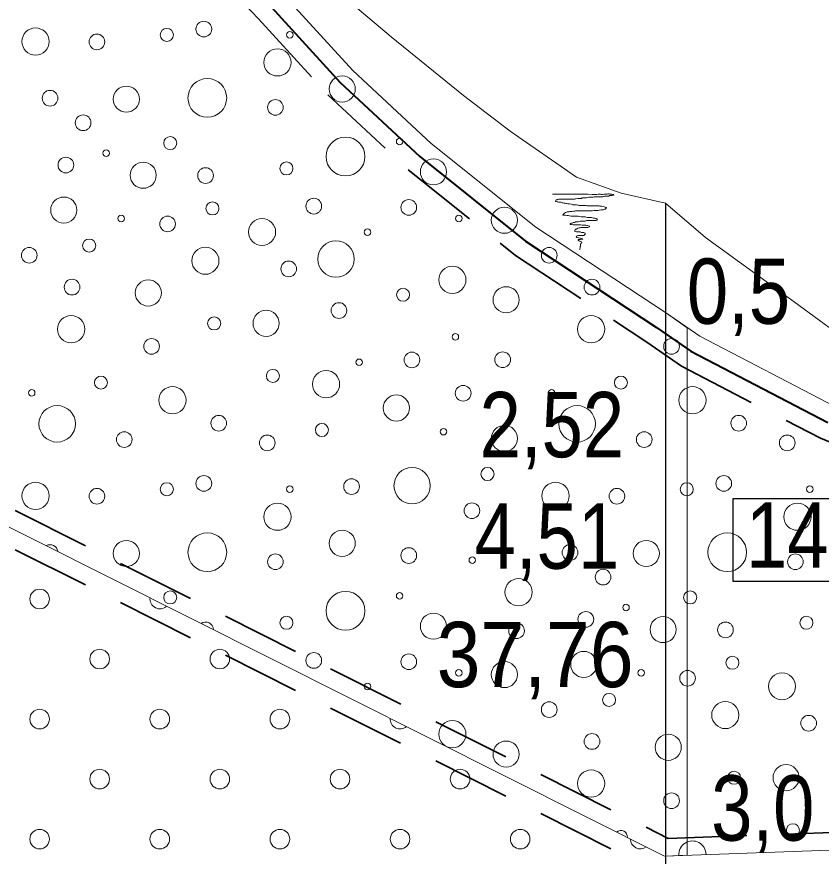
# Model space of a CAD drawing. Extents: x 640104 to 640970, y 6442278 to 6442689.
# Drawn here: x 640619.99 to 640656.92, y 6442583.95 to 6442622.5 of the extents above; entities that cross this region are included whole.
import ezdxf
from ezdxf.enums import TextEntityAlignment as Align

# ---------------------------------------------------------------- set-up
doc = ezdxf.new("R2010")
doc.units = 0
doc.header["$LTSCALE"] = 1.2
doc.linetypes.add('MEDIUM_DASHED', pattern=[4.5, 3, -1.5])
for name, color, linetype, lineweight in [('31', 7, 'Continuous', 13), ('32', 7, 'Continuous', 25), ('33', 7, 'Continuous', 13), ('35', 7, 'Continuous', 35), ('40', 7, 'Continuous', 13), ('41', 7, 'Continuous', 13), ('42', 7, 'Continuous', 13)]:
    doc.layers.add(name, color=color, linetype=linetype, lineweight=lineweight)

msp = doc.modelspace()

# ---------------------------------------------------------------- linework, layer by layer
at = {"layer": '31'}
for points in [[(640614.97, 6442642.09), (640621.18, 6442640.93), (640624.35, 6442639.91), (640626.05, 6442639.14), (640627.36, 6442638.03), (640628.58, 6442635.99), (640629.86, 6442632.49), (640631.33, 6442628.86), (640632.69, 6442626.48), (640634.3, 6442624.53), (640635.41, 6442623.06), (640637.17, 6442621.58), (640640.5, 6442618.88), (640642.64, 6442617.25), (640645.69, 6442615.13), (640647.73, 6442614.4), (640649.77, 6442613.94), (640651.6, 6442612.37), (640655.67, 6442609.41), (640658.72, 6442607.17)], [(640619.82, 6442638.08), (640621.9, 6442637.44), (640623.55, 6442636.59), (640624.53, 6442635.78), (640625.81, 6442634.17), (640626.71, 6442632.07), (640627.72, 6442629.71), (640629.25, 6442627.16), (640630.52, 6442625.33), (640632.26, 6442623.5), (640635.41, 6442620.04), (640639.01, 6442616.68), (640643.82, 6442612.84), (640649.81, 6442608.89), (640651.34, 6442607.83), (640657.57, 6442604.59)], [(640553.71, 6442623.86), (640570.01, 6442624), (640649.72, 6442583.95), (640760.57, 6442587.97)]]:
    msp.add_lwpolyline(points, dxfattribs=at)
at = {"layer": '32'}
msp.add_line((640649.77, 6442613.94), (640649.77, 6442553.94), dxfattribs=at)
at = {"layer": '33'}
msp.add_lwpolyline([(640650.77, 6442583.99), (640650.77, 6442608.22), (640649.81, 6442608.89), (640649.77, 6442608.89), (640649.77, 6442583.95)], close=True, dxfattribs=at)
at = {"layer": '33', "lineweight": 25}
msp.add_lwpolyline([(640652.88, 6442600.37), (640661.59, 6442600.37), (640661.59, 6442596.57), (640652.88, 6442596.57)], close=True, dxfattribs=at)
at = {"layer": '35', "lineweight": 40}
msp.add_lwpolyline([(640619.6, 6442637.31), (640621.6, 6442636.7), (640623.11, 6442635.92), (640623.96, 6442635.22), (640625.11, 6442633.76), (640625.97, 6442631.76), (640627, 6442629.34), (640628.58, 6442626.72), (640629.9, 6442624.82), (640631.67, 6442622.96), (640634.84, 6442619.48), (640638.49, 6442616.08), (640643.35, 6442612.19), (640649.36, 6442608.23), (640650.93, 6442607.14), (640657.23, 6442603.87)], dxfattribs=at)
at = {"layer": '35', "linetype": 'MEDIUM_DASHED'}
for points in [[(640619.39, 6442636.54), (640621.29, 6442635.95), (640622.67, 6442635.25), (640623.38, 6442634.66), (640624.42, 6442633.34), (640625.24, 6442631.44), (640626.29, 6442628.98), (640627.9, 6442626.29), (640629.28, 6442624.32), (640631.09, 6442622.41), (640634.27, 6442618.92), (640637.96, 6442615.47), (640642.88, 6442611.54), (640648.92, 6442607.56), (640650.51, 6442606.45), (640656.89, 6442603.14), (640661.89, 6442601.05)], [(640571.67, 6442624.06), (640649.9, 6442584.76), (640753.44, 6442588.51)], [(640571.67, 6442622.27), (640649.54, 6442583.14), (640758.17, 6442587.08)]]:
    msp.add_lwpolyline(points, dxfattribs=at)
at = {"layer": '40'}
for points in [[(640644.59, 6442614.35), (640644.63, 6442614.35), (640644.7, 6442614.35), (640644.78, 6442614.35), (640644.79, 6442614.36), (640644.86, 6442614.36), (640644.97, 6442614.36), (640645.18, 6442614.36), (640645.3, 6442614.36), (640645.33, 6442614.36), (640645.35, 6442614.36), (640645.4, 6442614.36), (640645.46, 6442614.36), (640645.53, 6442614.36), (640645.58, 6442614.36), (640645.62, 6442614.36), (640645.68, 6442614.36), (640645.73, 6442614.36), (640645.78, 6442614.36), (640645.83, 6442614.35), (640645.86, 6442614.35), (640645.91, 6442614.35), (640645.98, 6442614.35), (640646.2, 6442614.35), (640646.41, 6442614.34), (640646.47, 6442614.34), (640646.51, 6442614.34), (640646.54, 6442614.34), (640646.57, 6442614.34), (640646.62, 6442614.34), (640646.68, 6442614.35), (640646.71, 6442614.35), (640646.74, 6442614.35), (640646.75, 6442614.35), (640646.78, 6442614.35), (640646.82, 6442614.34), (640646.85, 6442614.34), (640646.88, 6442614.34), (640646.94, 6442614.35), (640646.98, 6442614.35), (640647.03, 6442614.35), (640647.06, 6442614.36), (640647.1, 6442614.36), (640647.13, 6442614.37), (640647.16, 6442614.37), (640647.19, 6442614.37), (640647.22, 6442614.36), (640647.24, 6442614.35), (640647.27, 6442614.35), (640647.3, 6442614.35)], [(640645.62, 6442614.14), (640645.59, 6442614.13), (640645.55, 6442614.13), (640645.53, 6442614.12), (640645.5, 6442614.12), (640645.48, 6442614.12), (640645.45, 6442614.12), (640645.42, 6442614.12), (640645.38, 6442614.12), (640645.34, 6442614.12), (640645.31, 6442614.12), (640645.27, 6442614.13), (640645.25, 6442614.13), (640645.22, 6442614.13), (640645.2, 6442614.13), (640645.17, 6442614.13), (640645.14, 6442614.13), (640645.09, 6442614.13), (640645.06, 6442614.13), (640645.04, 6442614.13), (640645, 6442614.13), (640644.98, 6442614.13), (640644.94, 6442614.13), (640644.92, 6442614.13), (640644.89, 6442614.13), (640644.86, 6442614.12), (640644.83, 6442614.11), (640644.8, 6442614.11), (640644.78, 6442614.1), (640644.76, 6442614.09), (640644.74, 6442614.08), (640644.73, 6442614.07), (640644.72, 6442614.04), (640644.73, 6442614.02), (640644.79, 6442614.01), (640644.83, 6442614.01), (640644.86, 6442613.99), (640644.89, 6442613.99), (640644.91, 6442613.99), (640644.93, 6442613.98), (640644.97, 6442613.98), (640645, 6442613.97), (640645.02, 6442613.96), (640645.07, 6442613.95), (640645.12, 6442613.94), (640645.17, 6442613.94), (640645.2, 6442613.93), (640645.23, 6442613.92), (640645.29, 6442613.91), (640645.36, 6442613.91)], [(640647.3, 6442614.35), (640647.33, 6442614.34), (640647.35, 6442614.34), (640647.38, 6442614.34), (640647.4, 6442614.32), (640647.38, 6442614.31), (640647.39, 6442614.32), (640647.37, 6442614.31), (640647.34, 6442614.31), (640647.3, 6442614.3), (640647.27, 6442614.3), (640647.24, 6442614.3), (640647.22, 6442614.29), (640647.19, 6442614.29), (640647.18, 6442614.27), (640647.14, 6442614.27), (640647.09, 6442614.27), (640647.06, 6442614.27), (640646.98, 6442614.26), (640646.95, 6442614.25), (640646.93, 6442614.25), (640646.9, 6442614.24), (640646.86, 6442614.24), (640646.84, 6442614.24), (640646.8, 6442614.23), (640646.78, 6442614.23), (640646.7, 6442614.23), (640646.66, 6442614.23), (640646.62, 6442614.23), (640646.56, 6442614.23), (640646.52, 6442614.23), (640646.49, 6442614.23), (640646.45, 6442614.22), (640646.41, 6442614.22), (640646.3, 6442614.22), (640646.27, 6442614.22), (640646.25, 6442614.21), (640646.2, 6442614.2), (640646.14, 6442614.19), (640646.08, 6442614.19), (640646.04, 6442614.19), (640645.98, 6442614.18), (640645.94, 6442614.18), (640645.91, 6442614.16), (640645.87, 6442614.16), (640645.86, 6442614.15), (640645.83, 6442614.15), (640645.79, 6442614.15), (640645.76, 6442614.15), (640645.74, 6442614.15), (640645.65, 6442614.14), (640645.62, 6442614.14)], [(640645.36, 6442613.91), (640645.46, 6442613.89), (640645.52, 6442613.87), (640645.56, 6442613.87), (640645.62, 6442613.86), (640645.69, 6442613.86), (640645.74, 6442613.85), (640645.78, 6442613.85), (640645.81, 6442613.83), (640645.86, 6442613.83), (640645.9, 6442613.83), (640645.96, 6442613.83), (640646.02, 6442613.83), (640646.06, 6442613.83), (640646.13, 6442613.83), (640646.18, 6442613.82), (640646.22, 6442613.82), (640646.25, 6442613.82), (640646.3, 6442613.82), (640646.34, 6442613.82), (640646.4, 6442613.82), (640646.46, 6442613.82), (640646.52, 6442613.82), (640646.56, 6442613.82), (640646.62, 6442613.82), (640646.64, 6442613.82), (640646.68, 6442613.82), (640646.72, 6442613.82), (640646.76, 6442613.81), (640646.8, 6442613.81), (640646.83, 6442613.8), (640646.92, 6442613.79), (640646.96, 6442613.78), (640647, 6442613.76), (640647.03, 6442613.75), (640647.06, 6442613.75), (640647.06, 6442613.72), (640647.05, 6442613.7), (640647.03, 6442613.69), (640647.02, 6442613.68), (640647, 6442613.67), (640646.97, 6442613.66), (640646.91, 6442613.64), (640646.82, 6442613.63), (640646.73, 6442613.62), (640646.68, 6442613.61), (640646.62, 6442613.61), (640646.56, 6442613.6), (640646.5, 6442613.6), (640646.41, 6442613.59), (640646.28, 6442613.59), (640646.17, 6442613.59)], [(640646.17, 6442613.59), (640646.11, 6442613.59), (640646.06, 6442613.59), (640646.01, 6442613.59), (640645.97, 6442613.59), (640645.93, 6442613.59), (640645.87, 6442613.59), (640645.82, 6442613.59), (640645.7, 6442613.59), (640645.64, 6442613.59), (640645.61, 6442613.58), (640645.55, 6442613.58), (640645.47, 6442613.56), (640645.38, 6442613.56), (640645.35, 6442613.55), (640645.31, 6442613.55), (640645.3, 6442613.55), (640645.27, 6442613.54), (640645.25, 6442613.54), (640645.22, 6442613.53), (640645.2, 6442613.52), (640645.18, 6442613.51), (640645.14, 6442613.48), (640645.12, 6442613.47), (640645.11, 6442613.45), (640645.09, 6442613.44), (640645.08, 6442613.43), (640645.06, 6442613.41), (640645.06, 6442613.39), (640645.07, 6442613.39), (640645.1, 6442613.39), (640645.14, 6442613.39), (640645.17, 6442613.39), (640645.24, 6442613.38), (640645.3, 6442613.37), (640645.36, 6442613.36), (640645.44, 6442613.35), (640645.48, 6442613.35), (640645.52, 6442613.34), (640645.56, 6442613.34), (640645.67, 6442613.34), (640645.76, 6442613.34), (640645.83, 6442613.33), (640645.9, 6442613.32), (640646, 6442613.31), (640646.1, 6442613.31), (640646.18, 6442613.29), (640646.23, 6442613.29), (640646.3, 6442613.29), (640646.35, 6442613.28)], [(640646.35, 6442613.28), (640646.38, 6442613.28), (640646.42, 6442613.27), (640646.47, 6442613.26), (640646.52, 6442613.25), (640646.55, 6442613.23), (640646.58, 6442613.23), (640646.62, 6442613.22), (640646.64, 6442613.21), (640646.65, 6442613.18), (640646.63, 6442613.17), (640646.62, 6442613.16), (640646.59, 6442613.15), (640646.51, 6442613.15), (640646.47, 6442613.15), (640646.45, 6442613.15), (640646.4, 6442613.15), (640646.34, 6442613.15), (640646.29, 6442613.14), (640646.26, 6442613.14), (640646.22, 6442613.14), (640646.14, 6442613.14), (640646.09, 6442613.12), (640646.06, 6442613.12), (640646.02, 6442613.12), (640646, 6442613.11), (640645.96, 6442613.11), (640645.9, 6442613.11), (640645.86, 6442613.11), (640645.8, 6442613.1), (640645.76, 6442613.09), (640645.74, 6442613.09), (640645.7, 6442613.09), (640645.68, 6442613.08), (640645.64, 6442613.08), (640645.63, 6442613.07), (640645.59, 6442613.06), (640645.58, 6442613.05), (640645.55, 6442613.05), (640645.52, 6442613.04), (640645.48, 6442613.03), (640645.44, 6442613.03), (640645.41, 6442613.01), (640645.39, 6442612.99), (640645.39, 6442612.96), (640645.42, 6442612.96), (640645.46, 6442612.96), (640645.53, 6442612.95), (640645.58, 6442612.95), (640645.62, 6442612.95), (640645.68, 6442612.95), (640645.72, 6442612.95)], [(640645.72, 6442612.95), (640645.74, 6442612.94), (640645.76, 6442612.94), (640645.8, 6442612.94), (640645.85, 6442612.94), (640645.87, 6442612.94), (640645.94, 6442612.93), (640646, 6442612.93), (640646.02, 6442612.93), (640646.06, 6442612.93), (640646.08, 6442612.93), (640646.12, 6442612.93), (640646.16, 6442612.92), (640646.19, 6442612.91), (640646.22, 6442612.9), (640646.26, 6442612.89), (640646.28, 6442612.88), (640646.28, 6442612.85), (640646.2, 6442612.83), (640646.1, 6442612.83), (640646.06, 6442612.83), (640645.98, 6442612.82), (640645.94, 6442612.82), (640645.9, 6442612.82), (640645.85, 6442612.81), (640645.8, 6442612.81), (640645.75, 6442612.79), (640645.7, 6442612.77), (640645.68, 6442612.75), (640645.65, 6442612.74), (640645.63, 6442612.72), (640645.62, 6442612.71), (640645.61, 6442612.68), (640645.59, 6442612.66), (640645.61, 6442612.65), (640645.64, 6442612.64), (640645.69, 6442612.63), (640645.78, 6442612.63), (640645.85, 6442612.62), (640645.89, 6442612.61), (640645.92, 6442612.6), (640645.97, 6442612.6), (640646.02, 6442612.59), (640646.09, 6442612.57), (640646.09, 6442612.54), (640646.08, 6442612.51), (640646.07, 6442612.5), (640646.02, 6442612.46), (640646, 6442612.45), (640645.96, 6442612.45), (640645.9, 6442612.45), (640645.85, 6442612.45), (640645.8, 6442612.45), (640645.74, 6442612.45), (640645.69, 6442612.43), (640645.68, 6442612.41), (640645.67, 6442612.39), (640645.68, 6442612.38), (640645.7, 6442612.37), (640645.78, 6442612.35), (640645.84, 6442612.34), (640645.87, 6442612.33), (640645.91, 6442612.32), (640645.95, 6442612.31), (640645.98, 6442612.3), (640645.96, 6442612.29), (640645.92, 6442612.29), (640645.87, 6442612.28), (640645.81, 6442612.27), (640645.78, 6442612.27), (640645.76, 6442612.27), (640645.76, 6442612.23), (640645.78, 6442612.22), (640645.79, 6442612.21), (640645.82, 6442612.19), (640645.85, 6442612.19), (640645.89, 6442612.18), (640645.92, 6442612.17), (640645.93, 6442612.14), (640645.91, 6442612.12), (640645.9, 6442612.1), (640645.89, 6442612.07), (640645.87, 6442612.06), (640645.87, 6442612.03), (640645.87, 6442611.99), (640645.87, 6442611.97), (640645.86, 6442611.95), (640645.86, 6442611.91), (640645.86, 6442611.9), (640645.85, 6442611.87), (640645.84, 6442611.84), (640645.84, 6442611.81), (640645.84, 6442611.8), (640645.84, 6442611.83)]]:
    msp.add_lwpolyline(points, dxfattribs=at)
at = {"layer": '41'}
for centre, radius in [((640628.577, 6442621.937), 0.36), ((640620.851, 6442621.365), 0.624), ((640626.879, 6442621.671), 0.3), ((640632.526, 6442621.671), 0.15), ((640623.67, 6442621.35), 0.36), ((640631.957, 6442620.407), 0.624), ((640628.737, 6442618.775), 0.889), ((640634.929, 6442619.187), 0.6), ((640621.517, 6442618.764), 0.36), ((640625.019, 6442618.719), 0.6), ((640631.863, 6442618.34), 0.36), ((640623.036, 6442617.632), 0.36), ((640627.035, 6442616.7), 0.3), ((640635.08, 6442616.086), 0.893), ((640637.566, 6442616.778), 0.15), ((640624.089, 6442616.235), 0.15), ((640622.244, 6442615.694), 0.36), ((640639.117, 6442615.38), 0.6), ((640625.793, 6442615.224), 0.6), ((640628.655, 6442615.211), 0.36), ((640632.37, 6442615.536), 0.3), ((640622.148, 6442613.624), 0.6), ((640633.625, 6442613.804), 0.36), ((640637.987, 6442613.747), 0.36), ((640628.973, 6442613.699), 0.3), ((640642.375, 6442613.156), 0.6), ((640624.785, 6442613.234), 0.15), ((640626.914, 6442612.987), 0.36), ((640640.281, 6442613.234), 0.15), ((640631.249, 6442612.618), 0.624), ((640636.093, 6442612.613), 0.15), ((640623.312, 6442611.992), 0.3), ((640634.641, 6442611.376), 0.835), ((640620.563, 6442611.546), 0.36), ((640628.647, 6442611.298), 0.624), ((640644.432, 6442611.546), 0.36), ((640632.473, 6442610.923), 0.36), ((640639.987, 6442610.42), 0.624), ((640622.527, 6442610.085), 0.36), ((640626.027, 6442609.817), 0.6), ((640646.396, 6442610.085), 0.36), ((640637.722, 6442609.736), 0.3), ((640642.453, 6442609.505), 0.6), ((640631.437, 6442608.422), 0.6), ((640634.78, 6442609.009), 0.36), ((640622.486, 6442608.152), 0.624), ((640629.051, 6442608.419), 0.3), ((640646.355, 6442608.152), 0.624), ((640640.125, 6442607.798), 0.15), ((640626.178, 6442607.364), 0.36), ((640650.047, 6442607.364), 0.36), ((640638.129, 6442606.742), 0.36), ((640642.296, 6442606.752), 0.36), ((640635.706, 6442606.631), 0.15), ((640623.855, 6442605.698), 0.3), ((640631.749, 6442606.007), 0.3), ((640634.188, 6442605.627), 0.624), ((640647.724, 6442605.698), 0.3), ((640640.482, 6442605.21), 0.36), ((640620.675, 6442605.233), 0.15), ((640627.137, 6442604.891), 0.624), ((640644.544, 6442605.233), 0.15), ((640651.006, 6442604.891), 0.624), ((640637.413, 6442604.534), 0.6), ((640621.845, 6442603.805), 0.838), ((640645.714, 6442603.805), 0.838), ((640629.261, 6442603.834), 0.36), ((640653.13, 6442603.834), 0.36), ((640633.996, 6442603.523), 0.3), ((640642.375, 6442603.133), 0.6), ((640624.924, 6442603.083), 0.36), ((640631.488, 6442602.931), 0.36), ((640639.582, 6442603.445), 0.15), ((640648.793, 6442603.083), 0.36), ((640655.357, 6442602.931), 0.36), ((640638.14, 6442600.964), 0.834), ((640641.598, 6442601.501), 0.3), ((640628.577, 6442601.068), 0.36), ((640652.446, 6442601.068), 0.36), ((640620.851, 6442600.496), 0.624), ((640626.879, 6442600.802), 0.3), ((640632.526, 6442600.802), 0.15), ((640635.357, 6442600.924), 0.36), ((640644.72, 6442600.496), 0.624), ((640650.748, 6442600.802), 0.3), ((640656.395, 6442600.802), 0.15), ((640623.67, 6442600.481), 0.36), ((640647.539, 6442600.481), 0.36), ((640631.957, 6442599.538), 0.624), ((640640.885, 6442599.816), 0.36), ((640655.826, 6442599.538), 0.624), ((640628.737, 6442597.906), 0.889), ((640634.929, 6442598.318), 0.6), ((640652.606, 6442597.906), 0.889), ((640625.019, 6442597.85), 0.6), ((640645.386, 6442597.895), 0.36), ((640648.888, 6442597.85), 0.6), ((640631.863, 6442597.471), 0.36), ((640637.987, 6442597.757), 0.36), ((640655.732, 6442597.471), 0.36), ((640640.902, 6442597.541), 0.15), ((640646.905, 6442596.763), 0.36), ((640643.024, 6442596.07), 0.624), ((640627.035, 6442595.831), 0.3), ((640635.08, 6442595.217), 0.893), ((640637.566, 6442595.909), 0.15), ((640650.904, 6442595.831), 0.3), ((640647.958, 6442595.366), 0.15), ((640646.113, 6442594.825), 0.36), ((640632.37, 6442594.667), 0.3), ((640639.117, 6442594.511), 0.6), ((640649.662, 6442594.355), 0.6), ((640656.239, 6442594.667), 0.3), ((640642.931, 6442594.3), 0.36), ((640652.524, 6442594.342), 0.36), ((640633.625, 6442592.935), 0.36), ((640637.987, 6442592.878), 0.36), ((640646.017, 6442592.755), 0.6), ((640642.375, 6442592.287), 0.6), ((640652.842, 6442592.83), 0.3), ((640640.281, 6442592.365), 0.15), ((640648.654, 6442592.365), 0.15), ((640650.783, 6442592.118), 0.36), ((640655.118, 6442591.749), 0.624), ((640636.093, 6442591.744), 0.15), ((640647.181, 6442591.123), 0.3), ((640644.432, 6442590.677), 0.36), ((640652.516, 6442590.429), 0.624), ((640639.987, 6442589.551), 0.624), ((640656.342, 6442590.054), 0.36), ((640646.396, 6442589.216), 0.36), ((640649.896, 6442588.948), 0.6), ((640642.453, 6442588.636), 0.6), ((640646.355, 6442587.283), 0.624), ((640652.92, 6442587.55), 0.3), ((640655.306, 6442587.553), 0.6), ((640650.047, 6442586.495), 0.36), ((640655.618, 6442585.138), 0.3)]:
    msp.add_circle(centre, radius, dxfattribs=at)
for centre, radius, start, end in [((640621.517, 6442597.895), 0.36, 7.5549, 119.0933), ((640628.655, 6442594.342), 0.36, 2.021, 124.6272), ((640647.724, 6442584.829), 0.3, 355.2934, 131.3548), ((640651.006, 6442584.022), 0.624, 359.867, 184.2845)]:
    msp.add_arc(centre, radius, start, end, dxfattribs=at)
at = {"layer": '42'}
for centre in [(640621.038, 6442595.76), (640623.796, 6442593.002), (640629.311, 6442593.002), (640621.038, 6442590.244), (640626.553, 6442590.244), (640632.069, 6442590.244), (640623.796, 6442587.486), (640629.311, 6442587.486), (640634.827, 6442587.486), (640640.342, 6442587.486), (640621.038, 6442584.729), (640626.553, 6442584.729), (640632.069, 6442584.729), (640637.584, 6442584.729), (640643.1, 6442584.729)]:
    msp.add_circle(centre, 0.45, dxfattribs=at)
for centre, start, end in [((640626.553, 6442595.76), 172.8664, 313.7818), ((640637.584, 6442590.244), 176.1247, 310.5235), ((640648.615, 6442584.729), 179.4629, 307.1853)]:
    msp.add_arc(centre, 0.45, start, end, dxfattribs=at)

# ---------------------------------------------------------------- texts
at = {"layer": '32', "width": 0.85}
for s, p in [('0,5', (640653.12, 6442608.4)), ('3,0', (640654.235, 6442584.66))]:
    msp.add_text(s, height=3, dxfattribs=at).set_placement(p, align=Align.CENTER)
at = {"layer": '33'}
for s, width, p in [('2,52', 0.85, (640644.555, 6442602.27)), ('4,51', 0.85, (640644.325, 6442597.15)), ('14-1', 0.85, (640656.875, 6442597.2)), ('37,76', 0.9, (640643.785, 6442591.71))]:
    msp.add_text(s, height=3, dxfattribs=dict(at, width=width)).set_placement(p, align=Align.CENTER)

doc.saveas('drawing.dxf')
